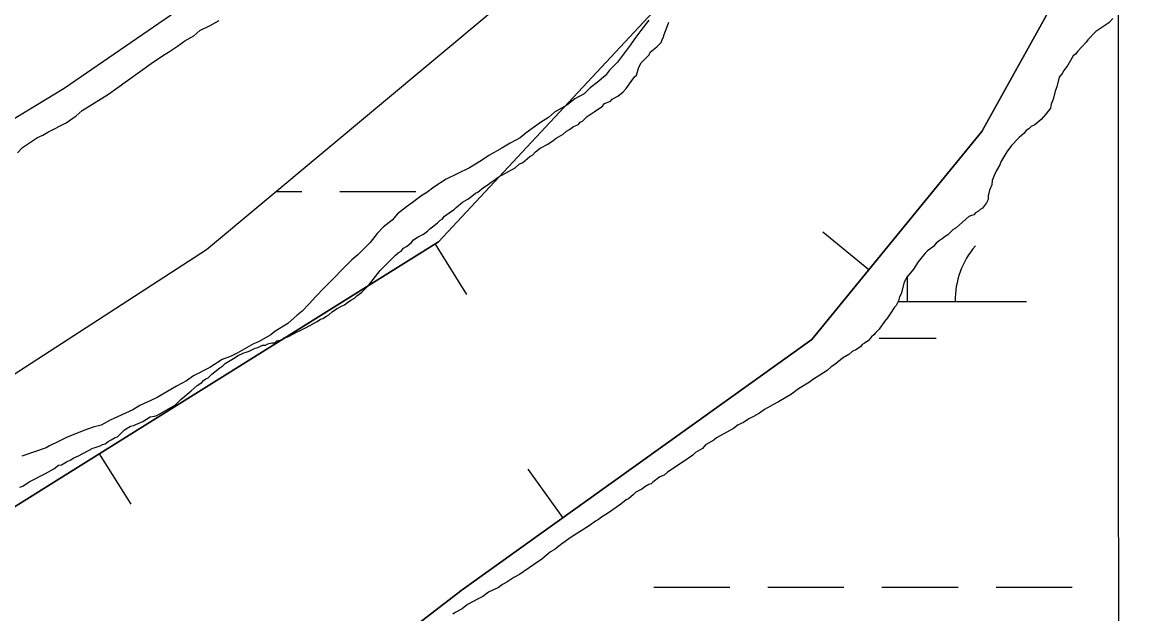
# Model space of a CAD drawing. Extents: x 3279314 to 3317160, y 734079 to 759431.
# Drawn here: x 3296110.7 to 3296579.9, y 747359.5 to 747608.3 of the extents above; entities that cross this region are included whole.
import ezdxf

# ---------------------------------------------------------------- set-up
doc = ezdxf.new("R2010")
doc.units = 0
for name, color, linetype in [('V-BORW-LINE', 7, 'Continuous'), ('V-GRID-MAJR', 7, 'Continuous'), ('V-LEVE-TOET', 7, 'Continuous'), ('V-SITE-VEGE', 7, 'Continuous'), ('V-WETL-SWMP', 7, 'Continuous')]:
    doc.layers.add(name, color=color, linetype=linetype)

msp = doc.modelspace()

# ---------------------------------------------------------------- linework, layer by layer
at = {"layer": 'V-BORW-LINE'}
for p, q in [((3296466.76, 747504.15), (3296447.42, 747519.98)), ((3296284.38, 747515.01), (3296297.62, 747493.81)), ((3296143.07, 747426.76), (3296156.31, 747405.55)), ((3296338.09, 747399.93), (3296323.54, 747420.26))]:
    msp.add_line(p, q, dxfattribs=at)
for points in [[(3296579.92, 747680.55), (3296514.36, 747562.31), (3296442.81, 747474.87), (3296295.73, 747369.6), (3296182.91, 747282.81), (3296027.73, 747078.61), (3295925.34, 746895.76), (3295814.24, 746718.51), (3295699.07, 746646.74), (3295677.09, 746592.56), (3295458.27, 746356.21), (3295349.69, 746196.74), (3295230.88, 746003.15), (3295110.97, 745804.26), (3295055.03, 745610.54), (3294992.24, 745446.55), (3294899.66, 745256.67), (3294818.09, 745128.52), (3294625.97, 744805.6), (3294546.82, 744600.23), (3294527.39, 744482.04), (3294520.6, 744418.03), (3294430.4, 744156.18)], [(3294899.66, 745256.67), (3294992.24, 745446.55), (3295055.03, 745610.54), (3295110.97, 745804.26), (3295230.88, 746003.15), (3295349.69, 746196.74), (3295458.27, 746356.21), (3295677.09, 746592.56), (3295699.07, 746646.74), (3295814.24, 746718.51), (3295925.34, 746895.76), (3296027.73, 747078.61), (3296182.91, 747282.81), (3296295.73, 747369.6), (3296442.81, 747474.87), (3296514.36, 747562.31), (3296579.92, 747680.55)], [(3294116.17, 743668.77), (3294201.13, 743837.99), (3294291.66, 744190.29), (3294349.13, 744432.49), (3294469.66, 744747.7), (3294478.37, 744778.32), (3294662.25, 745099.8), (3294784.19, 745326.13), (3294907.22, 745535.54), (3294920.38, 745568.09), (3294917.75, 745708.28), (3294917.88, 745822.87), (3295062.2, 746050.44), (3295337.79, 746450.59), (3295570.28, 746738.76), (3295640.95, 746821.03), (3295715.27, 746937.2), (3295879.45, 747161.67), (3295936.15, 747243.35), (3296030.89, 747356.46), (3296119.77, 747412.2), (3296285.83, 747515.92), (3296411.16, 747650.39)], [(3296411.16, 747650.39), (3296285.83, 747515.92), (3296119.77, 747412.2), (3296030.89, 747356.46), (3295936.15, 747243.35), (3295879.45, 747161.67), (3295715.27, 746937.2), (3295640.95, 746821.03), (3295570.28, 746738.76), (3295337.79, 746450.59), (3295062.2, 746050.44), (3294917.88, 745822.87), (3294917.75, 745708.28), (3294920.38, 745568.09), (3294907.22, 745535.54), (3294784.19, 745326.13), (3294662.25, 745099.8)]]:
    msp.add_lwpolyline(points, dxfattribs=at)
at = {"layer": 'V-GRID-MAJR'}
msp.add_spline([(3296575.29, 739462.57), (3296572.65, 745521.02), (3296570, 751582.85), (3296567.36, 757644.71), (3296567.36, 757648.05)], degree=3, dxfattribs=at)
at = {"layer": 'V-LEVE-TOET'}
msp.add_lwpolyline([(3296097.52, 747561.89), (3296128.33, 747580.61), (3296175.31, 747612.85)], dxfattribs=at)
at = {"layer": 'V-SITE-VEGE'}
for points in [[(3296108.62, 747553.42), (3296110.75, 747555.58), (3296117.15, 747559.89), (3296119.28, 747560.76), (3296121.42, 747562.06), (3296129.11, 747565.95), (3296133.37, 747568.97), (3296135.93, 747571.12), (3296144.04, 747576.3), (3296147.03, 747578.03), (3296150.44, 747580.62), (3296164.95, 747590.97), (3296170.07, 747594.42), (3296172.21, 747595.72), (3296176.05, 747598.31), (3296179.04, 747600.46), (3296182.88, 747602.62), (3296185.44, 747604.78), (3296189.71, 747606.94), (3296193.55, 747609.1)], [(3296374.27, 747609.17), (3296370.87, 747604.87), (3296368.32, 747601.43), (3296366.62, 747598.85), (3296361.09, 747591.54), (3296357.68, 747588.1), (3296355.98, 747585.95), (3296352.57, 747582.94), (3296349.58, 747580.78), (3296347.03, 747578.2), (3296343.18, 747576.04), (3296339.77, 747573.45), (3296334.65, 747570.43), (3296332.09, 747568.27), (3296328.67, 747566.11), (3296322.7, 747561.8), (3296320.14, 747559.64), (3296315.87, 747557.48), (3296312.45, 747555.32), (3296306.9, 747552.3), (3296303.92, 747550.14), (3296298.79, 747547.12), (3296293.67, 747544.52), (3296288.97, 747542.35), (3296283.85, 747538.9), (3296280.86, 747536.75), (3296278.72, 747535.45), (3296276.59, 747533.73), (3296274.89, 747532.43), (3296272.32, 747530.71), (3296268.49, 747527.69), (3296266.36, 747525.11), (3296262.52, 747522.09), (3296259.96, 747519.51), (3296256.98, 747515.64), (3296251.87, 747510.47), (3296249.31, 747508.32), (3296237.81, 747496.7), (3296233.98, 747492.82), (3296231.42, 747489.81), (3296228.44, 747486.8), (3296226.31, 747485.08), (3296222.47, 747481.63), (3296216.92, 747478.18), (3296215.21, 747476.88), (3296210.09, 747473.86), (3296207.95, 747472.99), (3296201.12, 747469.1), (3296198.56, 747467.8), (3296194.71, 747466.5), (3296189.59, 747463.05), (3296182.75, 747459.58), (3296179.77, 747457.43), (3296175.5, 747455.27), (3296167.38, 747450.52), (3296164.82, 747449.22), (3296160.12, 747447.05), (3296157.13, 747445.32), (3296147.73, 747440.99), (3296143.89, 747438.83), (3296140.47, 747437.96), (3296136.62, 747436.65), (3296129.35, 747433.62), (3296125.94, 747431.89), (3296122.09, 747430.15), (3296120.81, 747429.29), (3296110.55, 747425.81)]]:
    msp.add_lwpolyline(points, dxfattribs=at)
at = {"layer": 'V-WETL-SWMP'}
for p, q in [((3296217.6, 747537.08), (3296228.25, 747537.09)), ((3296244.25, 747537.09), (3296276.25, 747537.11)), ((3296483.12, 747490.79), (3296483.12, 747501.5)), ((3296479.1, 747490.78), (3296533.12, 747490.81)), ((3296471.13, 747475.35), (3296495.13, 747475.36)), ((3296376.34, 747370.66), (3296408.34, 747370.68)), ((3296424.34, 747370.68), (3296456.34, 747370.7)), ((3296472.34, 747370.71), (3296504.34, 747370.72)), ((3296520.34, 747370.73), (3296552.34, 747370.75))]:
    msp.add_line(p, q, dxfattribs=at)
for points in [[(3296308.39, 747612.8), (3296188.14, 747512.51), (3296017.79, 747402.2), (3295887.52, 747251.77), (3295837.42, 747181.57), (3295727.19, 747031.14), (3295657.05, 746890.74), (3295516.76, 746720.25), (3295296.3, 746459.51), (3294955.6, 745927.99), (3294905.5, 745807.65), (3294885.46, 745767.53), (3294885.46, 745707.36), (3294895.48, 745627.13), (3294855.4, 745496.76), (3294813.58, 745419.04)], [(3296308.39, 747612.8), (3296188.14, 747512.51), (3296017.79, 747402.2), (3295887.52, 747251.77), (3295837.42, 747181.57), (3295727.19, 747031.14), (3295657.05, 746890.74), (3295516.76, 746720.25), (3295296.3, 746459.51), (3294955.6, 745927.99), (3294905.5, 745807.65), (3294885.46, 745767.53), (3294885.46, 745707.36), (3294895.48, 745627.13), (3294855.4, 745496.76), (3294813.58, 745419.04)], [(3296334.03, 747558.51), (3296335.26, 747559.5), (3296338.21, 747561.25), (3296339.69, 747562.49), (3296340.92, 747563.23), (3296342.64, 747564.48), (3296344.61, 747565.23), (3296345.35, 747566.22), (3296346.33, 747566.72), (3296348.29, 747568.7), (3296349.53, 747569.45), (3296351.25, 747570.69), (3296354.82, 747573.05), (3296355.58, 747574.09), (3296358.13, 747575.15), (3296358.89, 747575.93), (3296361.19, 747577.24), (3296363.48, 747579.07), (3296364.75, 747580.37), (3296368.29, 747585.3), (3296369.05, 747586.08), (3296370.04, 747589.43), (3296371.04, 747591.24), (3296374.34, 747594.63), (3296374.84, 747595.66), (3296377.64, 747598.01), (3296379.42, 747599.83), (3296379.92, 747600.87), (3296380.42, 747602.16), (3296380.66, 747603.19), (3296381.16, 747604.22), (3296382.16, 747606.81), (3296382.65, 747608.35)], [(3296334.03, 747558.51), (3296335.26, 747559.5), (3296338.21, 747561.25), (3296339.69, 747562.49), (3296340.92, 747563.23), (3296342.64, 747564.48), (3296344.61, 747565.23), (3296345.35, 747566.22), (3296346.33, 747566.72), (3296348.29, 747568.7), (3296349.53, 747569.45), (3296351.25, 747570.69), (3296354.82, 747573.05), (3296355.58, 747574.09), (3296358.13, 747575.15), (3296358.89, 747575.93), (3296361.19, 747577.24), (3296363.48, 747579.07), (3296364.75, 747580.37), (3296368.29, 747585.3), (3296369.05, 747586.08), (3296370.04, 747589.43), (3296371.04, 747591.24), (3296374.34, 747594.63), (3296374.84, 747595.66), (3296377.64, 747598.01), (3296379.42, 747599.83), (3296379.92, 747600.87), (3296380.42, 747602.16), (3296380.66, 747603.19), (3296381.16, 747604.22), (3296382.16, 747606.81), (3296382.65, 747608.35)], [(3296569.49, 747609.82), (3296567.77, 747608.08), (3296562.36, 747604.35), (3296558.92, 747600.88), (3296558.19, 747599.89), (3296556.47, 747597.91), (3296554.75, 747596.17), (3296553.77, 747594.93), (3296552.79, 747594.18), (3296550.59, 747590.22), (3296548.87, 747587.99), (3296548.14, 747586.76), (3296546.91, 747585.27), (3296545.94, 747581.07), (3296545.21, 747579.34), (3296544.49, 747576.37), (3296544, 747574.89), (3296543.51, 747573.9), (3296543.27, 747572.17), (3296541.31, 747569.69), (3296539.35, 747567.46), (3296536.64, 747565.22), (3296535.17, 747564.47), (3296534.19, 747563.48), (3296532.95, 747562.74), (3296531.97, 747561.5), (3296530.01, 747559.76), (3296526.81, 747556.53), (3296524.85, 747553.81), (3296522.41, 747549.6), (3296521.92, 747548.36), (3296520.45, 747545.89), (3296519.48, 747543.91), (3296518.75, 747541.68), (3296518.51, 747539.95), (3296517.53, 747537.73), (3296517.05, 747535.26), (3296517.06, 747533.78), (3296516.33, 747532.29), (3296514.61, 747530.06), (3296513.62, 747529.56), (3296512.89, 747528.82), (3296511.66, 747528.07), (3296510.92, 747527.33)], [(3296569.49, 747609.82), (3296567.77, 747608.08), (3296562.36, 747604.35), (3296558.92, 747600.88), (3296558.19, 747599.89), (3296556.47, 747597.91), (3296554.75, 747596.17), (3296553.77, 747594.93), (3296552.79, 747594.18), (3296550.59, 747590.22), (3296548.87, 747587.99), (3296548.14, 747586.76), (3296546.91, 747585.27), (3296545.94, 747581.07), (3296545.21, 747579.34), (3296544.49, 747576.37), (3296544, 747574.89), (3296543.51, 747573.9), (3296543.27, 747572.17), (3296541.31, 747569.69), (3296539.35, 747567.46), (3296536.64, 747565.22), (3296535.17, 747564.47), (3296534.19, 747563.48), (3296532.95, 747562.74), (3296531.97, 747561.5), (3296530.01, 747559.76), (3296526.81, 747556.53), (3296524.85, 747553.81), (3296522.41, 747549.6), (3296521.92, 747548.36), (3296520.45, 747545.89), (3296519.48, 747543.91), (3296518.75, 747541.68), (3296518.51, 747539.95), (3296517.53, 747537.73), (3296517.05, 747535.26), (3296517.06, 747533.78), (3296516.33, 747532.29), (3296514.61, 747530.06), (3296513.62, 747529.56), (3296512.89, 747528.82), (3296511.66, 747528.07), (3296510.92, 747527.33)], [(3296141.42, 747429.42), (3296143.4, 747430.17), (3296144.38, 747430.67), (3296145.61, 747430.92), (3296146.84, 747431.92), (3296148.07, 747432.66), (3296149.79, 747433.66), (3296150.78, 747433.91), (3296153.73, 747436.89), (3296156.19, 747438.38), (3296157.42, 747438.64), (3296161.36, 747440.38), (3296164.56, 747442.37), (3296166.29, 747442.63), (3296167.27, 747442.88), (3296175.15, 747447.36), (3296177.36, 747449.6), (3296181.78, 747453.32), (3296184.24, 747455.56), (3296186.21, 747456.8), (3296186.94, 747457.55), (3296187.93, 747458.29), (3296188.91, 747458.79), (3296190.39, 747460.28), (3296193.83, 747463.01), (3296195.06, 747463.76), (3296196.04, 747464.75), (3296200.22, 747467.24), (3296201.21, 747467.98), (3296203.92, 747469.23), (3296204.9, 747469.48), (3296206.13, 747469.98), (3296208.6, 747471.23), (3296209.83, 747471.48), (3296211.8, 747472.48), (3296213.03, 747472.49), (3296214.02, 747472.99), (3296215.74, 747473.49), (3296216.98, 747473.49), (3296217.71, 747474.24), (3296219.93, 747474.74), (3296220.67, 747475.49), (3296222.39, 747475.99), (3296224.85, 747477.24), (3296226.08, 747477.98), (3296227.32, 747478.48), (3296229.78, 747479.73), (3296234.7, 747482.47), (3296236.18, 747483.47), (3296237.16, 747483.72), (3296238.64, 747484.71), (3296239.62, 747485.21), (3296241.1, 747486.45), (3296242.82, 747487.7), (3296245.04, 747488.94), (3296246.27, 747489.44), (3296247.5, 747490.44), (3296248.97, 747491.43), (3296250.45, 747492.18), (3296251.43, 747493.17), (3296253.4, 747494.66), (3296256.35, 747497.64), (3296261.25, 747503.83), (3296267.63, 747510.29), (3296268.86, 747511.28), (3296270.09, 747512.03), (3296271.07, 747513.27), (3296272.31, 747514.01), (3296274.27, 747515.5), (3296275.25, 747516.74), (3296277.22, 747517.99), (3296279.44, 747519.23), (3296281.16, 747520.47), (3296282.14, 747521.47), (3296283.86, 747522.71), (3296285.34, 747523.95), (3296286.32, 747524.94), (3296287.3, 747525.44), (3296288.28, 747526.68), (3296290.25, 747528.17), (3296292.46, 747529.67), (3296293.2, 747530.41), (3296295.91, 747532.64), (3296298.12, 747533.89), (3296299.84, 747535.13), (3296301.32, 747536.38), (3296302.3, 747536.87), (3296304.76, 747538.86), (3296306.73, 747540.1), (3296307.96, 747541.1), (3296309.68, 747542.09), (3296310.91, 747543.09), (3296318.05, 747547.07), (3296319.77, 747548.56), (3296321.24, 747549.31), (3296324.19, 747551.8), (3296325.42, 747552.54), (3296326.65, 747553.78), (3296328.62, 747555.27), (3296331.82, 747557.02), (3296334.03, 747558.51)], [(3296141.42, 747429.42), (3296143.4, 747430.17), (3296144.38, 747430.67), (3296145.61, 747430.92), (3296146.84, 747431.92), (3296148.07, 747432.66), (3296149.79, 747433.66), (3296150.78, 747433.91), (3296153.73, 747436.89), (3296156.19, 747438.38), (3296157.42, 747438.64), (3296161.36, 747440.38), (3296164.56, 747442.37), (3296166.29, 747442.63), (3296167.27, 747442.88), (3296175.15, 747447.36), (3296177.36, 747449.6), (3296181.78, 747453.32), (3296184.24, 747455.56), (3296186.21, 747456.8), (3296186.94, 747457.55), (3296187.93, 747458.29), (3296188.91, 747458.79), (3296190.39, 747460.28), (3296193.83, 747463.01), (3296195.06, 747463.76), (3296196.04, 747464.75), (3296200.22, 747467.24), (3296201.21, 747467.98), (3296203.92, 747469.23), (3296204.9, 747469.48), (3296206.13, 747469.98), (3296208.6, 747471.23), (3296209.83, 747471.48), (3296211.8, 747472.48), (3296213.03, 747472.49), (3296214.02, 747472.99), (3296215.74, 747473.49), (3296216.98, 747473.49), (3296217.71, 747474.24), (3296219.93, 747474.74), (3296220.67, 747475.49), (3296222.39, 747475.99), (3296224.85, 747477.24), (3296226.08, 747477.98), (3296227.32, 747478.48), (3296229.78, 747479.73), (3296234.7, 747482.47), (3296236.18, 747483.47), (3296237.16, 747483.72), (3296238.64, 747484.71), (3296239.62, 747485.21), (3296241.1, 747486.45), (3296242.82, 747487.7), (3296245.04, 747488.94), (3296246.27, 747489.44), (3296247.5, 747490.44), (3296248.97, 747491.43), (3296250.45, 747492.18), (3296251.43, 747493.17), (3296253.4, 747494.66), (3296256.35, 747497.64), (3296261.25, 747503.83), (3296267.63, 747510.29), (3296268.86, 747511.28), (3296270.09, 747512.03), (3296271.07, 747513.27), (3296272.31, 747514.01), (3296274.27, 747515.5), (3296275.25, 747516.74), (3296277.22, 747517.99), (3296279.44, 747519.23), (3296281.16, 747520.47), (3296282.14, 747521.47), (3296283.86, 747522.71), (3296285.34, 747523.95), (3296286.32, 747524.94), (3296287.3, 747525.44), (3296288.28, 747526.68), (3296290.25, 747528.17), (3296292.46, 747529.67), (3296293.2, 747530.41), (3296295.91, 747532.64), (3296298.12, 747533.89), (3296299.84, 747535.13), (3296301.32, 747536.38), (3296302.3, 747536.87), (3296304.76, 747538.86), (3296306.73, 747540.1), (3296307.96, 747541.1), (3296309.68, 747542.09), (3296310.91, 747543.09), (3296318.05, 747547.07), (3296319.77, 747548.56), (3296321.24, 747549.31), (3296324.19, 747551.8), (3296325.42, 747552.54), (3296326.65, 747553.78), (3296328.62, 747555.27), (3296331.82, 747557.02), (3296334.03, 747558.51)], [(3296510.92, 747527.33), (3296509.94, 747527.07), (3296508.95, 747526.58), (3296503.54, 747521.86), (3296502.31, 747521.11), (3296500.1, 747518.88), (3296498.87, 747518.13), (3296497.64, 747517.14), (3296496.41, 747516.39), (3296495.19, 747515.4), (3296493.96, 747513.91), (3296491.5, 747512.17), (3296490.52, 747511.18), (3296487.57, 747507.46), (3296485.61, 747504.49), (3296482.92, 747501.27), (3296481.69, 747499.04), (3296480.48, 747494.1), (3296479.75, 747492.86), (3296479.27, 747491.13), (3296478.29, 747489.15), (3296477.55, 747488.4), (3296475.84, 747485.68), (3296474.61, 747483.95), (3296473.39, 747482.46), (3296471.18, 747479.24), (3296469.71, 747477.75), (3296468.97, 747476.76), (3296467.99, 747476.01), (3296466.52, 747474.28), (3296465.04, 747473.28), (3296464.06, 747472.78), (3296463.32, 747471.79), (3296461.35, 747470.55), (3296459.87, 747469.8), (3296458.4, 747468.56), (3296455.69, 747467.06), (3296452.5, 747464.33), (3296451.02, 747463.34), (3296449.3, 747461.85), (3296443.15, 747457.87), (3296441.92, 747456.87), (3296437.25, 747454.14), (3296434.3, 747451.9), (3296428.88, 747448.66), (3296426.42, 747447.42), (3296422.98, 747445.42), (3296420.76, 747443.93), (3296418.3, 747442.44), (3296416.33, 747441.44), (3296414.12, 747439.95), (3296411.9, 747438.95), (3296409.93, 747437.46), (3296402.8, 747433.47), (3296401.57, 747432.48), (3296398.12, 747430.49), (3296396.9, 747429), (3296393.94, 747427.26), (3296392.71, 747426.26), (3296389.52, 747424.03), (3296382.14, 747419.05), (3296380.66, 747417.81), (3296378.94, 747417.06), (3296375.99, 747414.82), (3296375.25, 747414.08), (3296374.26, 747413.83), (3296372.54, 747412.83), (3296371.31, 747411.84), (3296368.85, 747410.59), (3296367.87, 747409.6), (3296365.66, 747407.86), (3296364.67, 747407.36), (3296362.46, 747405.62), (3296357.29, 747401.89), (3296354.34, 747400.15), (3296353.11, 747399.16), (3296351.88, 747398.41), (3296349.18, 747396.42), (3296341.55, 747391.69), (3296337.12, 747388.46), (3296334.91, 747386.72), (3296332.94, 747385.48), (3296329.25, 747382.5), (3296325.81, 747380.01), (3296319.91, 747376.03), (3296317.45, 747374.78), (3296314.49, 747372.79), (3296312.77, 747371.8), (3296311.05, 747370.56), (3296306.86, 747368.56), (3296304.41, 747366.82), (3296302.44, 747365.82), (3296298, 747363.33), (3296295.79, 747361.59), (3296292.84, 747360.09), (3296291.85, 747359.35)], [(3296510.92, 747527.33), (3296509.94, 747527.07), (3296508.95, 747526.58), (3296503.54, 747521.86), (3296502.31, 747521.11), (3296500.1, 747518.88), (3296498.87, 747518.13), (3296497.64, 747517.14), (3296496.41, 747516.39), (3296495.19, 747515.4), (3296493.96, 747513.91), (3296491.5, 747512.17), (3296490.52, 747511.18), (3296487.57, 747507.46), (3296485.61, 747504.49), (3296482.92, 747501.27), (3296481.69, 747499.04), (3296480.48, 747494.1), (3296479.75, 747492.86), (3296479.27, 747491.13), (3296478.29, 747489.15), (3296477.55, 747488.4), (3296475.84, 747485.68), (3296474.61, 747483.95), (3296473.39, 747482.46), (3296471.18, 747479.24), (3296469.71, 747477.75), (3296468.97, 747476.76), (3296467.99, 747476.01), (3296466.52, 747474.28), (3296465.04, 747473.28), (3296464.06, 747472.78), (3296463.32, 747471.79), (3296461.35, 747470.55), (3296459.87, 747469.8), (3296458.4, 747468.56), (3296455.69, 747467.06), (3296452.5, 747464.33), (3296451.02, 747463.34), (3296449.3, 747461.85), (3296443.15, 747457.87), (3296441.92, 747456.87), (3296437.25, 747454.14), (3296434.3, 747451.9), (3296428.88, 747448.66), (3296426.42, 747447.42), (3296422.98, 747445.42), (3296420.76, 747443.93), (3296418.3, 747442.44), (3296416.33, 747441.44), (3296414.12, 747439.95), (3296411.9, 747438.95), (3296409.93, 747437.46), (3296402.8, 747433.47), (3296401.57, 747432.48), (3296398.12, 747430.49), (3296396.9, 747429), (3296393.94, 747427.26), (3296392.71, 747426.26), (3296389.52, 747424.03), (3296382.14, 747419.05), (3296380.66, 747417.81), (3296378.94, 747417.06), (3296375.99, 747414.82), (3296375.25, 747414.08), (3296374.26, 747413.83), (3296372.54, 747412.83), (3296371.31, 747411.84), (3296368.85, 747410.59), (3296367.87, 747409.6), (3296365.66, 747407.86), (3296364.67, 747407.36), (3296362.46, 747405.62), (3296357.29, 747401.89), (3296354.34, 747400.15), (3296353.11, 747399.16), (3296351.88, 747398.41), (3296349.18, 747396.42), (3296341.55, 747391.69), (3296337.12, 747388.46), (3296334.91, 747386.72), (3296332.94, 747385.48), (3296329.25, 747382.5), (3296325.81, 747380.01), (3296319.91, 747376.03), (3296317.45, 747374.78), (3296314.49, 747372.79), (3296312.77, 747371.8), (3296311.05, 747370.56), (3296306.86, 747368.56), (3296304.41, 747366.82), (3296302.44, 747365.82), (3296298, 747363.33), (3296295.79, 747361.59), (3296292.84, 747360.09), (3296291.85, 747359.35)], [(3296109.67, 747412.72), (3296110.9, 747413.22), (3296113.61, 747414.96), (3296120.5, 747418.45), (3296123.95, 747420.45), (3296125.91, 747421.94), (3296127.15, 747422.19), (3296129.36, 747423.44), (3296131.08, 747424.18), (3296132.07, 747424.93), (3296134.28, 747425.93), (3296140.44, 747429.17), (3296141.42, 747429.42)], [(3296109.67, 747412.72), (3296110.9, 747413.22), (3296113.61, 747414.96), (3296120.5, 747418.45), (3296123.95, 747420.45), (3296125.91, 747421.94), (3296127.15, 747422.19), (3296129.36, 747423.44), (3296131.08, 747424.18), (3296132.07, 747424.93), (3296134.28, 747425.93), (3296140.44, 747429.17), (3296141.42, 747429.42)]]:
    msp.add_lwpolyline(points, dxfattribs=at)
msp.add_arc((3296538.36, 747491.29), 35.25, 139.2573, 180.801, dxfattribs=at)

doc.saveas('drawing.dxf')
